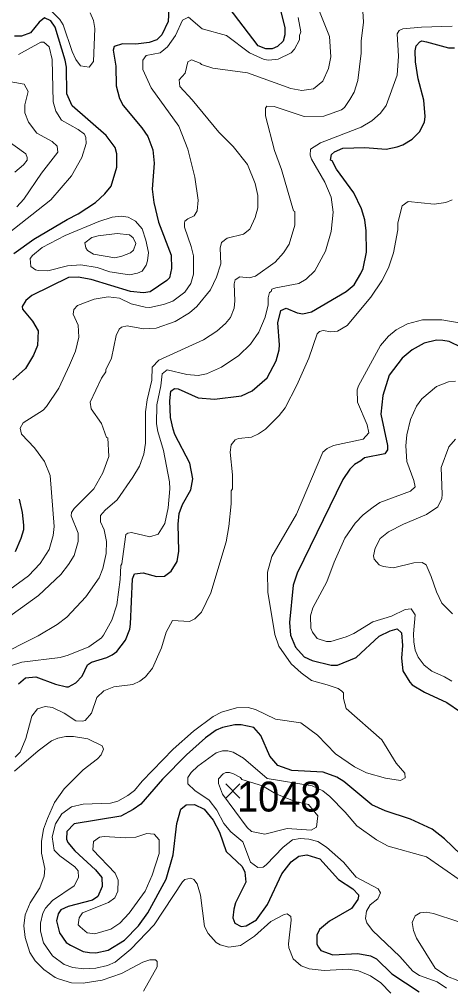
# Model space of a CAD drawing. Extents: x 423 to 448.8, y 7456.3 to 7484.
# Drawn here: x 426.733 to 427.888, y 7479.378 to 7481.966 of the extents above; entities that cross this region are included whole.
import ezdxf
from ezdxf.enums import TextEntityAlignment as Align

# ---------------------------------------------------------------- set-up
doc = ezdxf.new("R2010")
doc.units = 0
doc.header["$LTSCALE"] = 0.032
for name, color, linetype, lineweight in [('1', 7, 'Continuous', 25), ('2', 7, 'Continuous', 13), ('21', 7, 'Continuous', 25)]:
    doc.layers.add(name, color=color, linetype=linetype, lineweight=lineweight)
doc.layers.add('61', color=7, linetype='Continuous')

msp = doc.modelspace()

# ---------------------------------------------------------------- linework, layer by layer
at = {"layer": '1'}
for points in [[(427.1373, 7482.0669), (427.1319, 7481.9602), (427.1148, 7481.9246), (427.1017, 7481.9114), (427.0808, 7481.9037), (427.0452, 7481.8998), (427.0097, 7481.9006), (426.9872, 7481.8929), (426.9849, 7481.8836), (426.9919, 7481.8411), (426.9926, 7481.7885), (427.0011, 7481.7545), (427.0112, 7481.7359), (427.0615, 7481.6755), (427.0769, 7481.6524), (427.0908, 7481.6168), (427.094, 7481.5812), (427.0893, 7481.5116), (427.0932, 7481.476), (427.1056, 7481.4234), (427.1396, 7481.3352), (427.1404, 7481.2997), (427.1349, 7481.2749), (427.128, 7481.2671), (427.0839, 7481.237), (427.0654, 7481.2347), (427.0313, 7481.2378), (426.9261, 7481.2703), (426.8906, 7481.2764), (426.865, 7481.2757), (426.7668, 7481.2269), (426.7513, 7481.2138), (426.7413, 7481.1975), (426.742, 7481.1906), (426.7683, 7481.1589), (426.7838, 7481.1325), (426.7822, 7481.0931), (426.7714, 7481.0676), (426.7498, 7481.032), (426.7165, 7481.0019)], [(427.4304, 7481.9973), (427.4436, 7481.9432), (427.4443, 7481.9246), (427.4397, 7481.9076), (427.4242, 7481.8929), (427.4103, 7481.8867), (427.3933, 7481.8875), (427.3724, 7481.8952), (427.2804, 7482.0158)], [(426.7188, 7481.3399), (426.7722, 7481.3778), (426.8619, 7481.4304), (426.8913, 7481.4458), (426.937, 7481.476), (426.9625, 7481.4992), (426.9795, 7481.5201), (426.9942, 7481.5704), (426.9942, 7481.606), (426.9895, 7481.623), (426.9656, 7481.6554), (426.875, 7481.7343), (426.8604, 7481.7668), (426.8596, 7481.838), (426.8557, 7481.8566), (426.8294, 7481.9447), (426.8178, 7481.9617), (426.8008, 7481.9702), (426.7869, 7481.9586), (426.7637, 7481.93), (426.739, 7481.9207), (426.7204, 7481.9207)], [(427.5665, 7481.5889), (427.5689, 7481.6044), (427.5766, 7481.6113), (427.599, 7481.6214), (427.6578, 7481.623), (427.7151, 7481.6191), (427.7445, 7481.6245), (427.7599, 7481.6299), (427.7847, 7481.6454), (427.804, 7481.6647), (427.8179, 7481.691), (427.8195, 7481.7065), (427.8156, 7481.7498), (427.8009, 7481.8071), (427.7932, 7481.8519), (427.7924, 7481.8813), (427.7955, 7481.8952), (427.8055, 7481.906), (427.8102, 7481.9083), (427.8233, 7481.906), (427.8821, 7481.8898), (427.8976, 7481.8898)], [(426.7312, 7480.1882), (426.7498, 7480.2044), (426.7776, 7480.2067), (426.8302, 7480.1874), (426.8596, 7480.1804), (426.865, 7480.1804), (426.8844, 7480.1913), (426.9014, 7480.2091), (426.916, 7480.2392), (426.9269, 7480.2462), (426.9679, 7480.2586), (426.9818, 7480.2663), (426.9942, 7480.2748), (427.0174, 7480.305), (427.029, 7480.3344), (427.0313, 7480.3483), (427.036, 7480.4697), (427.0421, 7480.4828), (427.0646, 7480.4852), (427.1009, 7480.4751), (427.1218, 7480.4767), (427.1396, 7480.4898), (427.1558, 7480.5154), (427.1605, 7480.5432), (427.1581, 7480.6159), (427.1613, 7480.6438), (427.1697, 7480.6685), (427.1922, 7480.7072), (427.1976, 7480.7366), (427.1899, 7480.7784), (427.1496, 7480.8557), (427.145, 7480.8696), (427.1381, 7480.9006), (427.1365, 7480.9454), (427.1388, 7480.9709), (427.1489, 7480.9786), (427.1589, 7480.9779), (427.2123, 7480.9531), (427.2556, 7480.95), (427.3283, 7480.9586), (427.3561, 7480.9725), (427.3964, 7481.0073), (427.4211, 7481.0522), (427.4289, 7481.0815), (427.4296, 7481.0955), (427.425, 7481.1543), (427.4335, 7481.1875), (427.4474, 7481.1937), (427.4768, 7481.1813), (427.4923, 7481.1782), (427.5155, 7481.1836), (427.6083, 7481.2378), (427.6292, 7481.2556), (427.647, 7481.2857), (427.6539, 7481.2997), (427.6624, 7481.343), (427.6617, 7481.4002), (427.6578, 7481.4296), (427.6493, 7481.459), (427.6284, 7481.5023), (427.582, 7481.5649), (427.5704, 7481.5874), (427.5665, 7481.5889)], [(427.9169, 7481.0877), (427.8837, 7481.104), (427.8667, 7481.1071), (427.8496, 7481.1078), (427.8172, 7481.1001), (427.7847, 7481.0823), (427.7576, 7481.0598), (427.7228, 7481.0142), (427.7058, 7480.9593), (427.7011, 7480.9098), (427.7189, 7480.8263), (427.7189, 7480.8147), (427.7119, 7480.8039), (427.657, 7480.793), (427.647, 7480.7853), (427.63, 7480.7752), (427.6176, 7480.7629), (427.599, 7480.735), (427.4768, 7480.4844), (427.466, 7480.452), (427.4567, 7480.3529), (427.459, 7480.3189), (427.4722, 7480.2864), (427.4954, 7480.2609), (427.5171, 7480.2508), (427.5681, 7480.2385), (427.5851, 7480.2385), (427.6346, 7480.2586), (427.6965, 7480.3158), (427.7259, 7480.3305), (427.7445, 7480.3359), (427.756, 7480.3251), (427.7591, 7480.2911), (427.756, 7480.257), (427.7599, 7480.223), (427.7785, 7480.1928), (427.7846, 7480.1859), (427.8179, 7480.1658), (427.8775, 7480.1387), (427.9138, 7480.1132)], [(426.7328, 7480.6824), (426.7412, 7480.6469), (426.7443, 7480.6128), (426.7443, 7480.6004), (426.7374, 7480.5773), (426.7219, 7480.5417)], [(427.9146, 7479.7318), (427.8713, 7479.7736), (427.838, 7479.7999), (427.78, 7479.8262), (427.712, 7479.8486), (427.6764, 7479.8649), (427.6021, 7479.9268), (427.5835, 7479.9384), (427.5465, 7479.9523), (427.4629, 7479.9569), (427.425, 7479.9701), (427.4041, 7479.9948), (427.3801, 7480.0498), (427.3608, 7480.0714), (427.3268, 7480.0783), (427.3098, 7480.0783), (427.2773, 7480.0714), (427.2603, 7480.0644), (427.2316, 7480.0436), (427.1806, 7479.9987), (427.1164, 7479.9337), (427.0584, 7479.8664), (427.0383, 7479.8525), (427.005, 7479.8347), (426.8805, 7479.8138), (426.8604, 7479.793), (426.8596, 7479.7729), (426.8635, 7479.7643), (426.882, 7479.7419), (426.9377, 7479.6908), (426.9539, 7479.6699), (426.9555, 7479.646), (426.9431, 7479.6197), (426.9292, 7479.6096), (426.8643, 7479.5926), (426.8441, 7479.5841), (426.8372, 7479.5733), (426.8325, 7479.5547), (426.841, 7479.5223), (426.8588, 7479.4967), (426.8704, 7479.489), (426.9045, 7479.4727), (426.9215, 7479.4696), (426.9385, 7479.4688), (426.971, 7479.4758), (427.0151, 7479.5029), (427.0522, 7479.5408), (427.0777, 7479.5756), (427.1264, 7479.6661), (427.145, 7479.7311), (427.1551, 7479.8146), (427.1659, 7479.8532), (427.1798, 7479.8649), (427.2022, 7479.8657), (427.2278, 7479.8533), (427.2525, 7479.8239), (427.2695, 7479.7914), (427.2866, 7479.7396), (427.3299, 7479.6994), (427.3368, 7479.6847), (427.3392, 7479.6576), (427.3121, 7479.6027), (427.3074, 7479.5857), (427.3051, 7479.5625), (427.3105, 7479.5485), (427.3275, 7479.5392), (427.3407, 7479.5408), (427.3678, 7479.557), (427.3979, 7479.5981), (427.4358, 7479.68), (427.4613, 7479.7125), (427.4814, 7479.7272), (427.5031, 7479.7311), (427.5372, 7479.7202), (427.5874, 7479.6653), (427.6261, 7479.6398)], [(427.6261, 7479.6398), (427.6408, 7479.6243), (427.6408, 7479.6205), (427.6392, 7479.6112), (427.6222, 7479.5872), (427.5634, 7479.5539), (427.5371, 7479.5315), (427.5294, 7479.5161), (427.5294, 7479.4921), (427.5341, 7479.4843), (427.5403, 7479.475), (427.5727, 7479.4635), (427.6393, 7479.4673), (427.6733, 7479.4604), (427.6888, 7479.4526), (427.7305, 7479.4124), (427.8032, 7479.3645)]]:
    msp.add_lwpolyline(points, dxfattribs=at)
at = {"layer": '2'}
for points in [[(427.6516, 7482.002), (427.6547, 7481.9587), (427.6485, 7481.9076), (427.6485, 7481.8751), (427.6393, 7481.8024), (427.6292, 7481.7715), (427.6176, 7481.7514), (427.6037, 7481.7305), (427.596, 7481.7243), (427.548, 7481.7072), (427.4954, 7481.7065), (427.415, 7481.7328), (427.3956, 7481.7336), (427.3925, 7481.7282), (427.3918, 7481.708), (427.4165, 7481.6152), (427.4351, 7481.5642), (427.4675, 7481.4535), (427.4706, 7481.452), (427.4706, 7481.4157), (427.4559, 7481.3646), (427.4405, 7481.3414), (427.4181, 7481.3166), (427.3655, 7481.2787), (427.3484, 7481.2741), (427.3237, 7481.2772), (427.3113, 7481.2687), (427.3082, 7481.2586), (427.3105, 7481.213), (427.3082, 7481.1929), (427.2989, 7481.1681), (427.285, 7481.1527), (427.2618, 7481.1318), (427.2262, 7481.1086), (427.1071, 7481.0544), (427.0886, 7481.0359), (427.0878, 7481.0011), (427.0754, 7480.9485), (427.0715, 7480.916), (427.0715, 7480.8325), (427.0669, 7480.8031), (427.0553, 7480.7706), (427.0375, 7480.7412), (426.9957, 7480.6809), (426.9633, 7480.653), (426.9509, 7480.6383), (426.9509, 7480.6221), (426.9602, 7480.6005), (426.9663, 7480.5695), (426.9655, 7480.537), (426.9571, 7480.4968), (426.947, 7480.472), (426.9114, 7480.421), (426.8604, 7480.3669), (426.8349, 7480.3467), (426.7838, 7480.3166), (426.6678, 7480.2586)], [(427.5348, 7481.9911), (427.5635, 7481.92), (427.5666, 7481.8658), (427.5604, 7481.8349), (427.5457, 7481.8008), (427.5202, 7481.7799), (427.4892, 7481.7753), (427.4598, 7481.7807), (427.3438, 7481.8225), (427.251, 7481.8357), (427.2208, 7481.8449), (427.2177, 7481.8488), (427.1938, 7481.8573), (427.1844, 7481.8519), (427.1775, 7481.8217), (427.1613, 7481.804), (427.1628, 7481.7861), (427.196, 7481.7506), (427.2672, 7481.6639), (427.3059, 7481.6261), (427.3438, 7481.5781), (427.3647, 7481.5271), (427.3716, 7481.4946), (427.3716, 7481.4621), (427.3647, 7481.4358), (427.35, 7481.4048), (427.333, 7481.3909), (427.2897, 7481.3808), (427.2749, 7481.3693), (427.2711, 7481.3538), (427.2726, 7481.312), (427.261, 7481.2765), (427.2448, 7481.2424), (427.2084, 7481.1976), (427.1891, 7481.1813), (427.1504, 7481.1581), (427.0994, 7481.1395), (427.0654, 7481.138), (427.022, 7481.1457), (427.0065, 7481.1426), (427.0003, 7481.1372), (426.9926, 7481.1202), (426.9803, 7481.0599), (426.9648, 7481.0282), (426.9648, 7481.0227), (426.9532, 7481.0057), (426.923, 7480.9423), (426.9261, 7480.9237), (426.9532, 7480.8851), (426.9671, 7480.8472), (426.9702, 7480.8464), (426.9733, 7480.7969), (426.9571, 7480.7528), (426.9331, 7480.7102), (426.8805, 7480.6577), (426.8727, 7480.6469), (426.872, 7480.6376), (426.8905, 7480.5911), (426.8905, 7480.5695), (426.8805, 7480.5316), (426.865, 7480.5076), (426.8449, 7480.4813), (426.7846, 7480.4248), (426.6809, 7480.3506)], [(426.708, 7480.4411), (426.7583, 7480.4774), (426.7892, 7480.5107), (426.8132, 7480.5479), (426.824, 7480.585), (426.8271, 7480.6097), (426.8163, 7480.7459), (426.8008, 7480.783), (426.7737, 7480.8201), (426.739, 7480.8564), (426.7359, 7480.8727), (426.7436, 7480.8866), (426.7977, 7480.9207), (426.8062, 7480.9307), (426.8395, 7480.9795), (426.8681, 7481.0413), (426.8836, 7481.0785), (426.8928, 7481.1156), (426.8913, 7481.148), (426.8774, 7481.1775), (426.8797, 7481.1898), (426.889, 7481.2006), (426.9339, 7481.2177), (426.971, 7481.2239), (427.0019, 7481.22), (427.0329, 7481.2053), (427.07, 7481.196), (427.0824, 7481.1952), (427.1195, 7481.2029), (427.1443, 7481.2122), (427.1767, 7481.2362), (427.1922, 7481.2594), (427.1999, 7481.2842), (427.1991, 7481.3337), (427.1937, 7481.3584), (427.1752, 7481.4102), (427.1752, 7481.4203), (427.1767, 7481.4257), (427.1845, 7481.4319), (427.2014, 7481.4404), (427.2092, 7481.4536), (427.2123, 7481.4822), (427.203, 7481.5441), (427.1845, 7481.6183), (427.1605, 7481.6802), (427.0862, 7481.7823), (427.0638, 7481.8318), (427.0638, 7481.8566), (427.073, 7481.8689), (427.1102, 7481.8766), (427.1303, 7481.8921), (427.1512, 7481.9231), (427.1705, 7481.964), (427.186, 7481.9718), (427.2231, 7481.9408), (427.2881, 7481.9223), (427.3492, 7481.8767), (427.3887, 7481.8589), (427.401, 7481.8565), (427.4258, 7481.8596), (427.4606, 7481.8766), (427.4699, 7481.8859), (427.483, 7481.9114), (427.483, 7481.9231), (427.4869, 7481.9323), (427.4799, 7481.971)], [(426.8209, 7481.9857), (426.8418, 7481.9656), (426.8511, 7481.9509), (426.8751, 7481.8798), (426.8844, 7481.8581), (426.8975, 7481.8418), (426.9207, 7481.838), (426.9323, 7481.8535), (426.9354, 7481.9416), (426.9315, 7481.9633), (426.923, 7481.9834)], [(426.6817, 7480.2276), (426.7405, 7480.2462), (426.8426, 7480.2593), (426.8643, 7480.2648), (426.9191, 7480.2872), (426.9532, 7480.3119), (426.9586, 7480.3189), (426.981, 7480.3591), (426.9942, 7480.3994), (427.0035, 7480.4674), (427.005, 7480.5053), (427.0081, 7480.5092), (427.0174, 7480.5819), (427.0189, 7480.588), (427.0236, 7480.5911), (427.0336, 7480.5935), (427.0824, 7480.5819), (427.1048, 7480.5888), (427.1226, 7480.6175), (427.1319, 7480.6592), (427.1365, 7480.7103), (427.135, 7480.7288), (427.1195, 7480.8124), (427.104, 7480.8634), (427.1009, 7480.8835), (427.1017, 7480.9346), (427.1125, 7480.9856), (427.1156, 7481.0181), (427.1288, 7481.0282), (427.1814, 7481.0158), (427.2123, 7481.0135), (427.234, 7481.0181), (427.2742, 7481.0351), (427.3206, 7481.0668), (427.3523, 7481.097), (427.3747, 7481.1295), (427.3917, 7481.1697), (427.3995, 7481.2022), (427.3995, 7481.2208), (427.4033, 7481.2354), (427.4072, 7481.2377), (427.4095, 7481.2439), (427.4196, 7481.2478), (427.4815, 7481.2594), (427.5008, 7481.271), (427.524, 7481.2934), (427.5526, 7481.3461), (427.5681, 7481.3987), (427.5735, 7481.4497), (427.5681, 7481.4899), (427.5511, 7481.5302), (427.5155, 7481.592), (427.5116, 7481.6029), (427.5124, 7481.6183), (427.5395, 7481.6353), (427.6485, 7481.6771), (427.6763, 7481.6949), (427.6996, 7481.715), (427.7151, 7481.7359), (427.7444, 7481.8163), (427.7483, 7481.8674), (427.7444, 7481.9269), (427.7503, 7481.9359), (427.7599, 7481.9408), (427.8094, 7481.9447), (427.8914, 7481.9478)], [(426.7312, 7481.872), (426.7907, 7481.9053), (426.7993, 7481.9045), (426.8132, 7481.8921), (426.8209, 7481.8581), (426.824, 7481.7452), (426.831, 7481.7204), (426.8464, 7481.6964), (426.8906, 7481.6717), (426.9075, 7481.6585), (426.9114, 7481.65), (426.9122, 7481.6338), (426.9006, 7481.5967), (426.8727, 7481.5472), (426.8178, 7481.4829), (426.7034, 7481.3932)], [(426.7265, 7481.4644), (426.7459, 7481.4853), (426.7931, 7481.5549), (426.8364, 7481.6105), (426.8348, 7481.6268), (426.8209, 7481.6392), (426.7807, 7481.6616), (426.7583, 7481.691), (426.7482, 7481.7158), (426.7482, 7481.7374), (426.7575, 7481.773), (426.7466, 7481.7923), (426.6802, 7481.804)], [(426.7211, 7481.5572), (426.7443, 7481.5765), (426.7544, 7481.5889), (426.7544, 7481.5967), (426.7513, 7481.6059), (426.7003, 7481.6431)], [(427.8914, 7481.4829), (427.8744, 7481.476), (427.8435, 7481.4713), (427.7738, 7481.4791), (427.7576, 7481.4675), (427.746, 7481.4219), (427.746, 7481.4033), (427.7344, 7481.3414), (427.7212, 7481.3012), (427.7034, 7481.2664), (427.674, 7481.2231), (427.6106, 7481.1473), (427.5851, 7481.1318), (427.5666, 7481.1302), (427.5465, 7481.1333)], [(427.3454, 7480.1255), (427.3655, 7480.1201), (427.4188, 7480.0938), (427.4869, 7480.0838), (427.5317, 7480.0513), (427.5797, 7480.001), (427.63, 7479.9662), (427.6625, 7479.9507), (427.7135, 7479.936), (427.7537, 7479.9299), (427.7661, 7479.9368), (427.7653, 7479.9492), (427.7421, 7479.9762), (427.7034, 7480.0389), (427.6083, 7480.1224), (427.6013, 7480.1488), (427.6006, 7480.1642), (427.5967, 7480.1689), (427.5867, 7480.1758), (427.5573, 7480.1859), (427.5155, 7480.1974), (427.4877, 7480.2176), (427.4606, 7480.2423), (427.4281, 7480.2895), (427.4172, 7480.3205), (427.3987, 7480.4334), (427.3979, 7480.4875), (427.4095, 7480.5292), (427.4753, 7480.6422), (427.5457, 7480.8077), (427.5572, 7480.8178), (427.5743, 7480.8263), (427.6532, 7480.8425), (427.6687, 7480.8595), (427.664, 7480.8812), (427.6385, 7480.9423), (427.6377, 7480.9748), (427.6408, 7480.9856), (427.6996, 7481.0939), (427.7212, 7481.1186), (427.7421, 7481.1356), (427.7723, 7481.1512), (427.8125, 7481.162), (427.8636, 7481.162), (427.9162, 7481.1535)], [(427.5465, 7481.1333), (427.5364, 7481.131), (427.5302, 7481.1249), (427.5085, 7481.0599), (427.476, 7480.9872), (427.4451, 7480.9268), (427.4289, 7480.9059), (427.3918, 7480.8696), (427.3732, 7480.8572), (427.3546, 7480.8487), (427.3198, 7480.8449), (427.3113, 7480.841), (427.3005, 7480.8279), (427.2974, 7480.8077), (427.3043, 7480.7474), (427.3036, 7480.7103), (427.3005, 7480.7048), (427.3005, 7480.6701), (427.2943, 7480.6097), (427.2873, 7480.568), (427.2463, 7480.4318), (427.2208, 7480.38), (427.203, 7480.3622), (427.1891, 7480.3552), (427.1435, 7480.3576), (427.1264, 7480.3266), (427.1141, 7480.2849), (427.0901, 7480.2299), (427.0715, 7480.2067), (427.0561, 7480.1951), (427.0375, 7480.1866), (426.9865, 7480.1804), (426.9594, 7480.1696), (426.9408, 7480.1518), (426.9269, 7480.1101), (426.9099, 7480.0907), (426.9029, 7480.0884), (426.8843, 7480.0892), (426.8534, 7480.11), (426.8225, 7480.1247), (426.8024, 7480.1279), (426.7822, 7480.1217), (426.7668, 7480.1023), (426.7513, 7480.042), (426.7358, 7480.0056), (426.7227, 7479.9925)], [(427.9007, 7480.998), (427.8821, 7480.9965), (427.8496, 7480.9841), (427.8109, 7480.9508), (427.7963, 7480.9314), (427.78, 7480.8959), (427.7707, 7480.8541), (427.7677, 7480.8248)], [(427.8929, 7480.3761), (427.8643, 7480.404), (427.8496, 7480.4349), (427.8357, 7480.4752), (427.8218, 7480.5069), (427.811, 7480.513), (427.7893, 7480.5123), (427.7344, 7480.4984), (427.7073, 7480.5022), (427.6965, 7480.5068), (427.6833, 7480.5215), (427.681, 7480.5308), (427.6857, 7480.551), (427.6988, 7480.5772), (427.7213, 7480.595), (427.7615, 7480.6159), (427.8233, 7480.6414), (427.8535, 7480.6623), (427.8636, 7480.684), (427.8651, 7480.6948), (427.862, 7480.7675), (427.8829, 7480.8224), (427.9007, 7480.8433)], [(427.7677, 7480.8248), (427.7707, 7480.783), (427.7893, 7480.7319), (427.7924, 7480.7157), (427.78, 7480.7041), (427.698, 7480.6732), (427.6802, 7480.6608), (427.6539, 7480.6406), (427.6323, 7480.6182), (427.6044, 7480.578), (427.5758, 7480.5138), (427.5565, 7480.4612), (427.5186, 7480.3916), (427.5124, 7480.37), (427.5132, 7480.3375), (427.5178, 7480.3266), (427.5302, 7480.3096), (427.5557, 7480.3019), (427.5666, 7480.3019), (427.6083, 7480.3143), (427.6284, 7480.3235), (427.6794, 7480.3545), (427.729, 7480.3692), (427.7661, 7480.3877), (427.7823, 7480.3893), (427.7924, 7480.3731), (427.7878, 7480.322), (427.7893, 7480.3004), (427.7924, 7480.2787), (427.8009, 7480.2601), (427.8171, 7480.2385), (427.8372, 7480.2222), (427.8713, 7480.2075), (427.8906, 7480.1951)], [(427.7274, 7479.3606), (427.7011, 7479.3884), (427.6733, 7479.407), (427.6408, 7479.4209), (427.613, 7479.4255), (427.5495, 7479.4217), (427.5093, 7479.4263), (427.4877, 7479.434), (427.466, 7479.4526), (427.4544, 7479.482), (427.4536, 7479.4929), (427.4613, 7479.5563), (427.4598, 7479.5656), (427.4505, 7479.5733), (427.442, 7479.5717), (427.4064, 7479.5524), (427.3624, 7479.5137), (427.3252, 7479.4882), (427.2943, 7479.4843), (427.2711, 7479.4905), (427.2602, 7479.4967), (427.2386, 7479.5207), (427.2293, 7479.5393), (427.2185, 7479.6228), (427.2092, 7479.6537), (427.2007, 7479.6653), (427.1922, 7479.6684), (427.1759, 7479.6646), (427.1705, 7479.6591), (427.0939, 7479.5439), (427.0321, 7479.4789), (426.9896, 7479.4441), (426.9694, 7479.4348), (426.9385, 7479.4279), (426.906, 7479.4263), (426.8766, 7479.4294), (426.8534, 7479.4372), (426.8225, 7479.4611), (426.7985, 7479.496), (426.79, 7479.5269), (426.79, 7479.5485), (426.7962, 7479.5748), (426.8031, 7479.5887), (426.8224, 7479.6089), (426.8805, 7479.6483), (426.8921, 7479.67), (426.8905, 7479.6885), (426.882, 7479.6986), (426.8418, 7479.7287), (426.8271, 7479.7434), (426.8209, 7479.779), (426.8302, 7479.8138), (426.8472, 7479.8409), (426.8735, 7479.8594), (426.9045, 7479.8664), (426.9772, 7479.8695), (426.9973, 7479.8749), (427.0235, 7479.8896), (427.0414, 7479.9028), (427.0622, 7479.9283), (427.145, 7480.0134), (427.1991, 7480.0621), (427.2525, 7480.1008), (427.2742, 7480.1124), (427.3144, 7480.124), (427.3454, 7480.1255)], [(426.8, 7479.6738), (426.8016, 7479.694), (426.7931, 7479.7357), (426.7931, 7479.7667), (426.7985, 7479.7992), (426.8085, 7479.8285), (426.8279, 7479.8711), (426.8534, 7479.9074), (426.9044, 7479.9585), (426.9423, 7479.9879), (426.9524, 7479.9987), (426.9586, 7480.0134), (426.9555, 7480.0227), (426.9169, 7480.0412), (426.8782, 7480.0474), (426.8581, 7480.0474), (426.8364, 7480.0428), (426.8194, 7480.0358), (426.7838, 7480.0095), (426.7204, 7479.9546)], [(427.9107, 7479.6653), (427.8233, 7479.7257), (427.7205, 7479.7542), (427.6888, 7479.7713), (427.6369, 7479.8084), (427.6052, 7479.8455), (427.5642, 7479.8873), (427.5457, 7479.902), (427.5172, 7479.916), (427.3971, 7479.9355), (427.3337, 7479.9894), (427.3059, 7480.0056), (427.2912, 7480.0095), (427.277, 7480.0092), (427.277, 7480.0091), (427.2603, 7480.0041), (427.2108, 7479.9685), (427.1937, 7479.9515), (427.1845, 7479.9376), (427.1845, 7479.9206), (427.203, 7479.9028), (427.2417, 7479.8772), (427.2618, 7479.8502), (427.2803, 7479.8146), (427.2997, 7479.7922), (427.3314, 7479.7659), (427.3523, 7479.7117), (427.3716, 7479.697), (427.3856, 7479.6978), (427.394, 7479.704), (427.4397, 7479.7512), (427.4645, 7479.7713), (427.4846, 7479.7744), (427.5078, 7479.7728), (427.5325, 7479.7667), (427.5557, 7479.7519), (427.6006, 7479.7117), (427.6346, 7479.6715)], [(427.0653, 7479.366), (427.1025, 7479.431), (427.1024, 7479.4456), (427.0978, 7479.4503), (427.0824, 7479.4503), (427.0638, 7479.4441), (427.0066, 7479.4139), (426.9555, 7479.3961), (426.9045, 7479.3876), (426.8735, 7479.3884), (426.8411, 7479.3985), (426.8294, 7479.4031), (426.7992, 7479.424), (426.7761, 7479.4472), (426.7614, 7479.4697), (426.749, 7479.5099), (426.7451, 7479.5408), (426.749, 7479.5702), (426.7621, 7479.6027), (426.7884, 7479.6429), (426.8, 7479.6738)], [(427.6346, 7479.6715), (427.6934, 7479.6398), (427.7003, 7479.6297), (427.6932, 7479.6129), (427.6924, 7479.6129), (427.6724, 7479.5969), (427.6624, 7479.5802), (427.6601, 7479.5609), (427.6632, 7479.5493), (427.6787, 7479.5284), (427.7514, 7479.4588), (427.7862, 7479.4201), (427.8047, 7479.4078), (427.8512, 7479.3908), (427.8767, 7479.3745)], [(427.9347, 7479.3838), (427.879, 7479.4054), (427.8466, 7479.4278), (427.7962, 7479.5083), (427.7878, 7479.5284), (427.7847, 7479.5501), (427.7924, 7479.5679), (427.8063, 7479.5756), (427.8218, 7479.5772), (427.8419, 7479.574), (427.9068, 7479.5524)]]:
    msp.add_lwpolyline(points, dxfattribs=at)
for points in [[(427.0499, 7481.2872), (427.0623, 7481.2927), (427.0731, 7481.3081), (427.0762, 7481.3198), (427.0793, 7481.3422), (427.0723, 7481.3755), (427.0622, 7481.4056), (427.0445, 7481.4265), (427.0251, 7481.4365), (427.0066, 7481.4396), (426.9818, 7481.4365), (426.9462, 7481.4249), (426.8565, 7481.3878), (426.7946, 7481.3553), (426.7683, 7481.3344), (426.7621, 7481.326), (426.7645, 7481.3051), (426.7768, 7481.2958), (426.7838, 7481.2942), (426.8101, 7481.2934), (426.8627, 7481.3066), (426.8983, 7481.3097), (426.9416, 7481.302), (426.9756, 7481.2904), (427.0282, 7481.2826)], [(427.0313, 7481.3414), (427.039, 7481.3484), (427.0452, 7481.3662), (427.0383, 7481.3816), (427.0282, 7481.3893), (426.9957, 7481.3932), (426.9447, 7481.387), (426.9277, 7481.3824), (426.9091, 7481.3685), (426.9111, 7481.3546), (426.9161, 7481.3476), (426.9323, 7481.3375), (426.9888, 7481.3282), (427.0081, 7481.3321)], [(427.3902, 7479.7867), (427.4505, 7479.8014), (427.5147, 7479.7968), (427.5286, 7479.8053), (427.5325, 7479.8355), (427.5074, 7479.8658), (427.4712, 7479.8738), (427.4202, 7479.894), (427.3839, 7479.9155), (427.3288, 7479.9323), (427.3252, 7479.9376), (427.3067, 7479.9476), (427.2958, 7479.9515), (427.2858, 7479.9515), (427.2788, 7479.9476), (427.2665, 7479.9345), (427.2665, 7479.9214), (427.2773, 7479.8935), (427.343, 7479.8045), (427.3546, 7479.7937)], [(426.9973, 7479.6336), (426.998, 7479.663), (426.9903, 7479.6823), (426.93, 7479.7442), (426.9323, 7479.7667), (426.9477, 7479.7782), (426.9602, 7479.7798), (427.0174, 7479.7767), (427.0452, 7479.7782), (427.0746, 7479.7883), (427.0939, 7479.7867), (427.1079, 7479.7713), (427.1079, 7479.7342), (427.0893, 7479.6769), (427.07, 7479.6336), (427.0274, 7479.5748), (427.0027, 7479.5485), (426.9787, 7479.5323), (426.9354, 7479.5199), (426.9153, 7479.5222), (426.8959, 7479.5385), (426.8913, 7479.5439), (426.8936, 7479.5625), (426.9021, 7479.5756), (426.9717, 7479.6034), (426.9888, 7479.6158)]]:
    msp.add_lwpolyline(points, close=True, dxfattribs=at)
at = {"layer": '21'}
for p, q in [((427.2859, 7479.9205), (427.3234, 7479.883)), ((427.3234, 7479.9205), (427.2859, 7479.883))]:
    msp.add_line(p, q, dxfattribs=at)

# ---------------------------------------------------------------- texts
at = {"layer": '61', "width": 0.95}
msp.add_text('1048', height=0.08, dxfattribs=at).set_placement((427.4289, 7479.8468), align=Align.CENTER)

doc.saveas('drawing.dxf')
